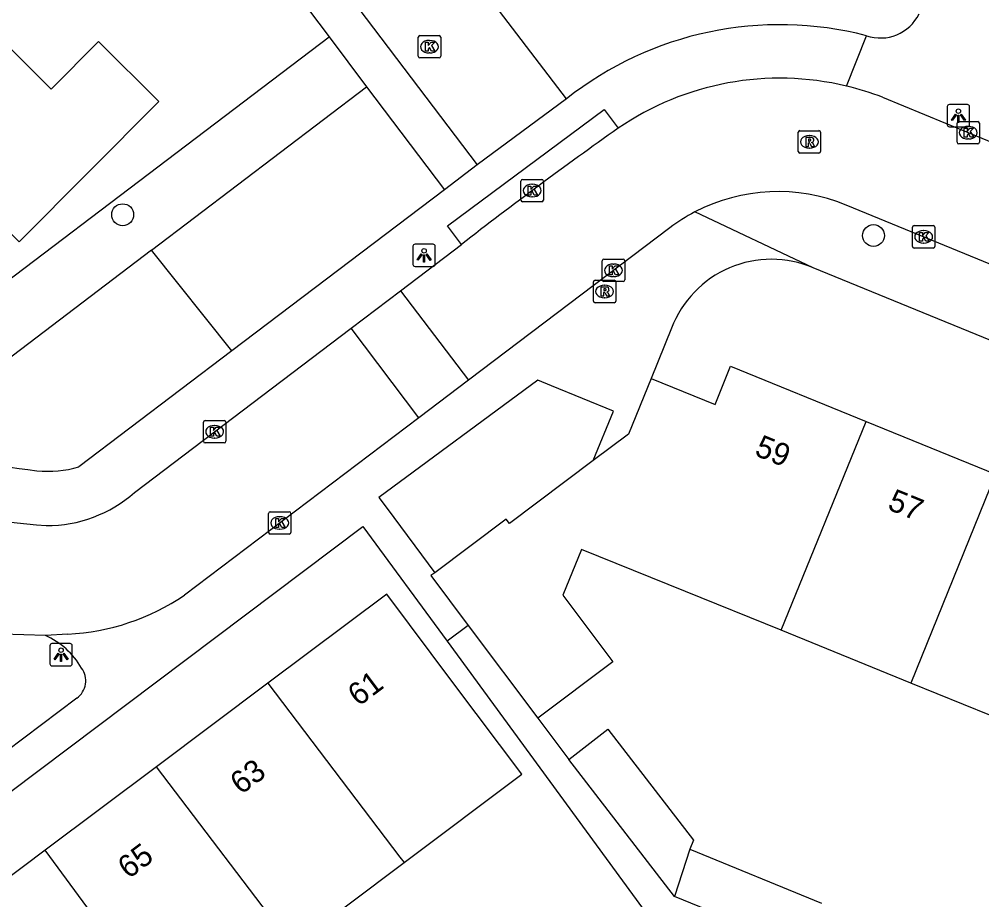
# Model space of a CAD drawing. Extents: x 157767 to 159171, y 387842 to 389425.
# Drawn here: x 158630.18 to 158673.16, y 388619.08 to 388658.4 of the extents above; entities that cross this region are included whole.
import ezdxf

# ---------------------------------------------------------------- set-up
doc = ezdxf.new("R2010")
doc.units = 0
for name, color, linetype in [('IMGEO_Boom', 7, 'Continuous'), ('IMGEO_Groenvoorziening', 7, 'Continuous'), ('IMGEO_Kolk', 7, 'Continuous'), ('IMGEO_Lichtpunt', 7, 'Continuous'), ('IMGEO_Pand', 7, 'Continuous'), ('IMGEO_Pand_nummerreeks', 7, 'Continuous'), ('IMGEO_Rijbaan_lokaal_open', 7, 'Continuous'), ('IMGEO_Rioolput', 7, 'Continuous'), ('IMGEO_Voetpad_open', 7, 'Continuous')]:
    doc.layers.add(name, color=color, linetype=linetype)

msp = doc.modelspace()

# ---------------------------------------------------------------- linework, layer by layer
at = {"layer": 'IMGEO_Boom'}
for centre in [(158634.797, 388649.672), (158668.324, 388648.741)]:
    msp.add_circle(centre, 0.489, dxfattribs=at)
at = {"layer": 'IMGEO_Groenvoorziening'}
for points in [[(158621.48, 388640.53), (158644.014, 388657.617)], [(158636.092, 388648.095), (158645.692, 388655.389)], [(158636.092, 388648.095), (158624.744, 388639.475)], [(158639.674, 388643.589), (158636.092, 388648.095)]]:
    msp.add_lwpolyline(points, dxfattribs=at)
at = {"layer": 'IMGEO_Kolk'}
for p, q in [((158647.997, 388656.75), (158647.997, 388657.602)), ((158648.072, 388657.676), (158648.924, 388657.676)), ((158648.485, 388657.456), (158648.51, 388657.456)), ((158648.998, 388657.602), (158648.998, 388656.75)), ((158648.508, 388656.896), (158648.483, 388656.896)), ((158648.924, 388656.676), (158648.072, 388656.676)), ((158672.055, 388652.909), (158672.055, 388653.761)), ((158672.13, 388653.835), (158672.982, 388653.835)), ((158672.543, 388653.615), (158672.568, 388653.615)), ((158673.056, 388653.761), (158673.056, 388652.909)), ((158672.566, 388653.055), (158672.541, 388653.055)), ((158672.982, 388652.835), (158672.13, 388652.835)), ((158652.582, 388650.324), (158652.582, 388651.176)), ((158652.657, 388651.25), (158653.509, 388651.25)), ((158653.07, 388651.03), (158653.095, 388651.03)), ((158653.583, 388651.176), (158653.583, 388650.324)), ((158653.093, 388650.47), (158653.068, 388650.47)), ((158653.509, 388650.25), (158652.657, 388650.25)), ((158670.138, 388649.185), (158670.99, 388649.185)), ((158670.063, 388648.259), (158670.063, 388649.111)), ((158670.551, 388648.965), (158670.576, 388648.965)), ((158671.064, 388649.111), (158671.064, 388648.259)), ((158670.574, 388648.405), (158670.549, 388648.405)), ((158670.99, 388648.185), (158670.138, 388648.185)), ((158656.213, 388646.763), (158656.213, 388647.615)), ((158656.288, 388647.689), (158657.14, 388647.689)), ((158656.701, 388647.469), (158656.726, 388647.469)), ((158657.214, 388647.615), (158657.214, 388646.763)), ((158657.14, 388646.689), (158656.288, 388646.689)), ((158656.724, 388646.909), (158656.699, 388646.909)), ((158638.404, 388639.554), (158638.404, 388640.406)), ((158638.479, 388640.48), (158639.331, 388640.48)), ((158638.892, 388640.26), (158638.917, 388640.26)), ((158639.405, 388640.406), (158639.405, 388639.554)), ((158639.331, 388639.48), (158638.479, 388639.48)), ((158638.915, 388639.7), (158638.89, 388639.7)), ((158641.309, 388635.481), (158641.309, 388636.333)), ((158641.384, 388636.407), (158642.236, 388636.407)), ((158642.31, 388636.333), (158642.31, 388635.481)), ((158641.797, 388636.187), (158641.822, 388636.187)), ((158642.236, 388635.407), (158641.384, 388635.407)), ((158641.82, 388635.627), (158641.795, 388635.627))]:
    msp.add_line(p, q, dxfattribs=at)
for points in [[(158647.997, 388656.75), (158647.997, 388657.602)], [(158648.072, 388657.676), (158648.924, 388657.676)], [(158648.318, 388657.376), (158648.441, 388657.376), (158648.441, 388657.225), (158648.571, 388657.376), (158648.735, 388657.376), (158648.589, 388657.225), (158648.742, 388656.976), (158648.59, 388656.976), (158648.505, 388657.14), (158648.441, 388657.073), (158648.441, 388656.976), (158648.318, 388656.976), (158648.318, 388657.376)], [(158648.998, 388657.602), (158648.998, 388656.75)], [(158648.924, 388656.676), (158648.072, 388656.676)], [(158672.055, 388652.909), (158672.055, 388653.761)], [(158672.13, 388653.835), (158672.982, 388653.835)], [(158672.376, 388653.535), (158672.499, 388653.535), (158672.499, 388653.384), (158672.629, 388653.535), (158672.793, 388653.535), (158672.647, 388653.384), (158672.8, 388653.135), (158672.648, 388653.135), (158672.563, 388653.299), (158672.499, 388653.232), (158672.499, 388653.135), (158672.376, 388653.135), (158672.376, 388653.535)], [(158673.056, 388653.761), (158673.056, 388652.909)], [(158672.982, 388652.835), (158672.13, 388652.835)], [(158652.582, 388650.324), (158652.582, 388651.176)], [(158652.657, 388651.25), (158653.509, 388651.25)], [(158652.903, 388650.95), (158653.026, 388650.95), (158653.026, 388650.799), (158653.156, 388650.95), (158653.32, 388650.95), (158653.174, 388650.799), (158653.327, 388650.55), (158653.175, 388650.55), (158653.09, 388650.714), (158653.026, 388650.647), (158653.026, 388650.55), (158652.903, 388650.55), (158652.903, 388650.95)], [(158653.583, 388651.176), (158653.583, 388650.324)], [(158653.509, 388650.25), (158652.657, 388650.25)], [(158670.138, 388649.185), (158670.99, 388649.185)], [(158670.063, 388648.259), (158670.063, 388649.111)], [(158670.384, 388648.885), (158670.507, 388648.885), (158670.507, 388648.734), (158670.637, 388648.885), (158670.801, 388648.885), (158670.655, 388648.734), (158670.808, 388648.485), (158670.656, 388648.485), (158670.571, 388648.649), (158670.507, 388648.582), (158670.507, 388648.485), (158670.384, 388648.485), (158670.384, 388648.885)], [(158671.064, 388649.111), (158671.064, 388648.259)], [(158670.99, 388648.185), (158670.138, 388648.185)], [(158656.213, 388646.763), (158656.213, 388647.615)], [(158656.288, 388647.689), (158657.14, 388647.689)], [(158657.214, 388647.615), (158657.214, 388646.763)], [(158656.534, 388647.389), (158656.657, 388647.389), (158656.657, 388647.238), (158656.787, 388647.389), (158656.951, 388647.389), (158656.805, 388647.238), (158656.958, 388646.989), (158656.806, 388646.989), (158656.721, 388647.153), (158656.657, 388647.086), (158656.657, 388646.989), (158656.534, 388646.989), (158656.534, 388647.389)], [(158657.14, 388646.689), (158656.288, 388646.689)], [(158638.404, 388639.554), (158638.404, 388640.406)], [(158638.479, 388640.48), (158639.331, 388640.48)], [(158638.725, 388640.18), (158638.848, 388640.18), (158638.848, 388640.029), (158638.978, 388640.18), (158639.142, 388640.18), (158638.996, 388640.029), (158639.149, 388639.78), (158638.997, 388639.78), (158638.912, 388639.944), (158638.848, 388639.877), (158638.848, 388639.78), (158638.725, 388639.78), (158638.725, 388640.18)], [(158639.405, 388640.406), (158639.405, 388639.554)], [(158639.331, 388639.48), (158638.479, 388639.48)], [(158641.309, 388635.481), (158641.309, 388636.333)], [(158641.384, 388636.407), (158642.236, 388636.407)], [(158642.31, 388636.333), (158642.31, 388635.481)], [(158641.63, 388636.107), (158641.753, 388636.107), (158641.753, 388635.956), (158641.883, 388636.107), (158642.047, 388636.107), (158641.901, 388635.956), (158642.054, 388635.707), (158641.902, 388635.707), (158641.817, 388635.871), (158641.753, 388635.804), (158641.753, 388635.707), (158641.63, 388635.707), (158641.63, 388636.107)], [(158642.236, 388635.407), (158641.384, 388635.407)]]:
    msp.add_lwpolyline(points, dxfattribs=at)
for centre, start, end in [((158648.074, 388657.6), 91.552, 178.448), ((158648.074, 388657.6), 91.552, 178.448), ((158648.922, 388657.6), 1.552, 88.448), ((158648.922, 388657.6), 1.552, 88.448), ((158648.074, 388656.752), 181.552, 268.448), ((158648.074, 388656.752), 181.552, 268.448), ((158648.922, 388656.752), 271.552, 358.448), ((158648.922, 388656.752), 271.552, 358.448), ((158672.132, 388653.759), 91.552, 178.448), ((158672.132, 388653.759), 91.552, 178.448), ((158672.98, 388653.759), 1.552, 88.448), ((158672.98, 388653.759), 1.552, 88.448), ((158672.132, 388652.911), 181.552, 268.448), ((158672.132, 388652.911), 181.552, 268.448), ((158672.98, 388652.911), 271.552, 358.448), ((158672.98, 388652.911), 271.552, 358.448), ((158652.659, 388651.174), 91.552, 178.448), ((158652.659, 388651.174), 91.552, 178.448), ((158653.507, 388651.174), 1.552, 88.448), ((158653.507, 388651.174), 1.552, 88.448), ((158652.659, 388650.326), 181.552, 268.448), ((158652.659, 388650.326), 181.552, 268.448), ((158653.507, 388650.326), 271.552, 358.448), ((158653.507, 388650.326), 271.552, 358.448), ((158670.14, 388649.109), 91.552, 178.448), ((158670.14, 388649.109), 91.552, 178.448), ((158670.988, 388649.109), 1.552, 88.448), ((158670.988, 388649.109), 1.552, 88.448), ((158670.14, 388648.261), 181.552, 268.448), ((158670.14, 388648.261), 181.552, 268.448), ((158670.988, 388648.261), 271.552, 358.448), ((158670.988, 388648.261), 271.552, 358.448), ((158656.29, 388647.613), 91.552, 178.448), ((158656.29, 388647.613), 91.552, 178.448), ((158657.138, 388647.613), 1.552, 88.448), ((158657.138, 388647.613), 1.552, 88.448), ((158656.29, 388646.765), 181.552, 268.448), ((158656.29, 388646.765), 181.552, 268.448), ((158657.138, 388646.765), 271.552, 358.448), ((158657.138, 388646.765), 271.552, 358.448), ((158638.481, 388640.404), 91.552, 178.448), ((158638.481, 388640.404), 91.552, 178.448), ((158639.329, 388640.404), 1.552, 88.448), ((158639.329, 388640.404), 1.552, 88.448), ((158638.481, 388639.556), 181.552, 268.448), ((158638.481, 388639.556), 181.552, 268.448), ((158639.329, 388639.556), 271.552, 358.448), ((158639.329, 388639.556), 271.552, 358.448), ((158641.386, 388636.331), 91.552, 178.448), ((158641.386, 388636.331), 91.552, 178.448), ((158642.234, 388636.331), 1.552, 88.448), ((158642.234, 388636.331), 1.552, 88.448), ((158641.386, 388635.483), 181.552, 268.448), ((158641.386, 388635.483), 181.552, 268.448), ((158642.234, 388635.483), 271.552, 358.448), ((158642.234, 388635.483), 271.552, 358.448)]:
    msp.add_arc(centre, 0.0765, start, end, dxfattribs=at)
for centre, major_axis, ratio, start_param, end_param in [((158648.484, 388657.176), (-0.387, 0.002), 0.722429, 4.712389, 7.853982), ((158648.509, 388657.176), (-0.39, 0.002), 0.717154, 1.570796, 4.712389), ((158672.542, 388653.335), (-0.387, 0.002), 0.722429, 4.712389, 7.853982), ((158672.567, 388653.335), (-0.39, 0.002), 0.717154, 1.570796, 4.712389), ((158653.069, 388650.75), (-0.387, 0.002), 0.722429, 4.712389, 7.853982), ((158653.094, 388650.75), (-0.39, 0.002), 0.717154, 1.570796, 4.712389), ((158670.55, 388648.685), (-0.387, 0.002), 0.722429, 4.712389, 7.853982), ((158670.575, 388648.685), (-0.39, 0.002), 0.717154, 1.570796, 4.712389), ((158656.7, 388647.189), (-0.387, 0.002), 0.722429, 4.712389, 7.853982), ((158656.725, 388647.189), (-0.39, 0.002), 0.717154, 1.570796, 4.712389), ((158638.891, 388639.98), (-0.387, 0.002), 0.722429, 4.712389, 7.853982), ((158638.916, 388639.98), (-0.39, 0.002), 0.717154, 1.570796, 4.712389), ((158641.796, 388635.907), (-0.387, 0.002), 0.722429, 4.712389, 7.853982), ((158641.821, 388635.907), (-0.39, 0.002), 0.717154, 1.570796, 4.712389)]:
    msp.add_ellipse(centre, major_axis=major_axis, ratio=ratio, start_param=start_param, end_param=end_param, dxfattribs=at)
at = {"layer": 'IMGEO_Lichtpunt'}
for p, q in [((158671.616, 388654.5), (158671.616, 388653.693)), ((158671.616, 388654.5), (158671.616, 388653.693)), ((158672.518, 388654.595), (158671.71, 388654.595)), ((158672.518, 388654.595), (158671.71, 388654.595)), ((158672.612, 388653.693), (158672.612, 388654.5)), ((158672.612, 388653.693), (158672.612, 388654.5)), ((158671.71, 388653.599), (158672.518, 388653.599)), ((158671.71, 388653.599), (158672.518, 388653.599)), ((158648.66, 388648.357), (158647.852, 388648.357)), ((158648.66, 388648.357), (158647.852, 388648.357)), ((158647.758, 388648.262), (158647.758, 388647.455)), ((158647.758, 388648.262), (158647.758, 388647.455)), ((158648.754, 388647.455), (158648.754, 388648.262)), ((158648.754, 388647.455), (158648.754, 388648.262)), ((158647.852, 388647.361), (158648.66, 388647.361)), ((158647.852, 388647.361), (158648.66, 388647.361)), ((158631.548, 388630.425), (158631.548, 388629.618)), ((158631.548, 388630.425), (158631.548, 388629.618)), ((158632.45, 388630.52), (158631.642, 388630.52)), ((158632.45, 388630.52), (158631.642, 388630.52)), ((158632.544, 388629.618), (158632.544, 388630.425)), ((158632.544, 388629.618), (158632.544, 388630.425)), ((158631.642, 388629.524), (158632.45, 388629.524)), ((158631.642, 388629.524), (158632.45, 388629.524))]:
    msp.add_line(p, q, dxfattribs=at)
for points in [[(158671.99, 388654.164), (158672.029, 388654.136), (158671.841, 388653.874), (158671.803, 388653.901), (158671.99, 388654.164)], [(158672.092, 388654.116), (158672.139, 388654.116), (158672.139, 388653.794), (158672.092, 388653.794), (158672.092, 388654.116)], [(158672.202, 388654.136), (158672.24, 388654.163), (158672.427, 388653.901), (158672.388, 388653.873), (158672.202, 388654.136)], [(158648.132, 388647.926), (158648.171, 388647.898), (158647.983, 388647.636), (158647.945, 388647.663), (158648.132, 388647.926)], [(158648.234, 388647.878), (158648.281, 388647.878), (158648.281, 388647.556), (158648.234, 388647.556), (158648.234, 388647.878)], [(158648.344, 388647.898), (158648.382, 388647.925), (158648.569, 388647.663), (158648.53, 388647.635), (158648.344, 388647.898)], [(158631.922, 388630.089), (158631.961, 388630.061), (158631.773, 388629.799), (158631.735, 388629.826), (158631.922, 388630.089)], [(158632.024, 388630.041), (158632.071, 388630.041), (158632.071, 388629.719), (158632.024, 388629.719), (158632.024, 388630.041)], [(158632.134, 388630.061), (158632.172, 388630.088), (158632.359, 388629.826), (158632.32, 388629.798), (158632.134, 388630.061)]]:
    msp.add_lwpolyline(points, dxfattribs=at)
for centre in [(158672.115, 388654.298), (158648.257, 388648.06), (158632.047, 388630.223)]:
    msp.add_circle(centre, 0.0994, dxfattribs=at)
for centre, start, end in [((158671.71, 388654.5), 90, 180), ((158671.71, 388654.5), 90, 180), ((158672.518, 388654.5), 0, 90), ((158672.518, 388654.5), 0, 90), ((158671.71, 388653.693), 180, 270), ((158671.71, 388653.693), 180, 270), ((158672.518, 388653.693), 270, 0), ((158672.518, 388653.693), 270, 360), ((158647.852, 388648.262), 90, 180), ((158647.852, 388648.262), 90, 180), ((158648.66, 388648.262), 0, 90), ((158648.66, 388648.262), 0, 90), ((158647.852, 388647.455), 180, 270), ((158647.852, 388647.455), 180, 270), ((158648.66, 388647.455), 270, 0), ((158648.66, 388647.455), 270, 360), ((158631.642, 388630.425), 90, 180), ((158631.642, 388630.425), 90, 180), ((158632.45, 388630.425), 0, 90), ((158632.45, 388630.425), 0, 90), ((158631.642, 388629.618), 180, 270), ((158631.642, 388629.618), 180, 270), ((158632.45, 388629.618), 270, 0), ((158632.45, 388629.618), 270, 360)]:
    msp.add_arc(centre, 0.0946, start, end, dxfattribs=at)
at = {"layer": 'IMGEO_Pand'}
for points in [[(158627.791, 388659.059), (158631.603, 388655.276), (158633.714, 388657.406), (158636.413, 388654.731), (158630.177, 388648.467), (158627.853, 388650.782), (158625.673, 388648.611), (158623.159, 388651.105), (158621.486, 388652.764)], [(158658.395, 388642.36), (158661.248, 388641.199), (158661.94, 388642.903), (158667.996, 388640.44)], [(158658.395, 388642.36), (158657.38, 388639.865), (158655.813, 388638.69)], [(158664.195, 388631.111), (158667.996, 388640.44)], [(158667.996, 388640.44), (158673.775, 388638.089)], [(158655.813, 388638.69), (158652.064, 388635.879), (158651.92, 388636.071), (158648.732, 388633.681)], [(158673.775, 388638.089), (158669.991, 388628.757)], [(158664.195, 388631.111), (158659.923, 388632.846), (158655.29, 388634.727), (158654.459, 388632.684), (158656.689, 388629.71), (158653.332, 388627.194)], [(158648.732, 388633.681), (158648.563, 388633.554), (158650.231, 388631.33)], [(158647.367, 388620.735), (158652.626, 388624.68), (158649.589, 388628.728), (158646.589, 388632.728), (158641.281, 388628.746)], [(158650.231, 388631.33), (158653.332, 388627.194)], [(158669.991, 388628.757), (158664.195, 388631.111)], [(158641.281, 388628.746), (158636.304, 388625.013)], [(158641.281, 388628.746), (158647.181, 388620.984), (158647.367, 388620.735)], [(158675.872, 388626.369), (158669.991, 388628.757)], [(158654.717, 388625.347), (158656.457, 388626.692), (158660.284, 388621.739), (158660.121, 388621.341)], [(158659.445, 388619.229), (158654.717, 388625.347)], [(158636.304, 388625.013), (158631.339, 388621.289)], [(158642.401, 388617.011), (158636.304, 388625.013)], [(158631.339, 388621.289), (158626.25, 388617.471)], [(158637.305, 388613.188), (158637.134, 388613.415), (158631.339, 388621.289)], [(158660.121, 388621.341), (158659.445, 388619.229)], [(158660.121, 388621.341), (158666.004, 388618.927)], [(158642.401, 388617.011), (158647.367, 388620.735)], [(158665.174, 388616.879), (158659.445, 388619.229)]]:
    msp.add_lwpolyline(points, dxfattribs=at)
at = {"layer": 'IMGEO_Rijbaan_lokaal_open'}
for points in [[(158654.62, 388654.855), (158649.605, 388661.429), (158657.368, 388669.278), (158662.757, 388674.727)], [(158653.732, 388672.671), (158643.054, 388661.905), (158650.632, 388651.904)], [(158654.62, 388654.855), (158650.632, 388651.904)], [(158668.732, 388654.915), (158694.036, 388644.465)], [(158674.148, 388647.214), (158667.102, 388650.106)], [(158659.223, 388649.087), (158650.234, 388642.282)], [(158647.21, 388646.28), (158649.92, 388648.335)], [(158644.995, 388644.601), (158647.21, 388646.28)], [(158647.21, 388646.28), (158650.234, 388642.282)], [(158635.323, 388637.266), (158644.995, 388644.601)], [(158648.019, 388640.605), (158644.995, 388644.601)], [(158650.234, 388642.282), (158648.019, 388640.605)], [(158648.019, 388640.605), (158637.557, 388632.685)], [(158631.346, 388630.878), (158629.416, 388630.937)], [(158632.35, 388630.94), (158631.346, 388630.878)]]:
    msp.add_lwpolyline(points, dxfattribs=at)
for centre, radius, start, end in [((158664.139, 388643.002), 12.767, 76.5108, 124.4113), ((158664.18, 388643.118), 12.645, 68.8984, 76.5673), ((158755.017, 388514.095), 170.487, 125.12542, 128.05739), ((158664.057, 388642.682), 8.024, 67.6971, 117.5565), ((158663.996, 388642.776), 7.912, 117.4779, 127.1003), ((158631.441, 388641.636), 5.845, 269.4506, 311.6168), ((158633.612, 388666.855), 31.143, 253.1776, 265.8993), ((158631.854, 388641.06), 10.132, 272.8033, 304.2514)]:
    msp.add_arc(centre, radius, start, end, dxfattribs=at)
at = {"layer": 'IMGEO_Rioolput'}
for p, q in [((158664.96, 388652.5), (158664.96, 388653.352)), ((158665.035, 388653.426), (158665.887, 388653.426)), ((158665.448, 388653.206), (158665.473, 388653.206)), ((158665.961, 388653.352), (158665.961, 388652.5)), ((158665.471, 388652.646), (158665.446, 388652.646)), ((158665.887, 388652.426), (158665.035, 388652.426)), ((158655.817, 388645.818), (158655.817, 388646.67)), ((158655.892, 388646.744), (158656.744, 388646.744)), ((158656.818, 388646.67), (158656.818, 388645.818)), ((158656.305, 388646.524), (158656.33, 388646.524)), ((158656.744, 388645.744), (158655.892, 388645.744)), ((158656.328, 388645.964), (158656.303, 388645.964))]:
    msp.add_line(p, q, dxfattribs=at)
for points in [[(158664.96, 388652.5), (158664.96, 388653.352)], [(158665.035, 388653.426), (158665.887, 388653.426)], [(158665.549, 388653.124), (158665.297, 388653.126), (158665.297, 388652.726)], [(158665.475, 388653.045), (158665.421, 388653.045), (158665.421, 388652.964)], [(158665.961, 388653.352), (158665.961, 388652.5)], [(158665.297, 388652.726), (158665.421, 388652.726), (158665.421, 388652.888), (158665.432, 388652.888)], [(158665.421, 388652.964), (158665.473, 388652.964)], [(158665.479, 388652.859), (158665.55, 388652.726), (158665.69, 388652.726), (158665.625, 388652.852)], [(158665.887, 388652.426), (158665.035, 388652.426)], [(158655.817, 388645.818), (158655.817, 388646.67)], [(158655.892, 388646.744), (158656.744, 388646.744)], [(158656.818, 388646.67), (158656.818, 388645.818)], [(158656.406, 388646.442), (158656.154, 388646.444), (158656.154, 388646.044)], [(158656.154, 388646.044), (158656.278, 388646.044), (158656.278, 388646.206), (158656.289, 388646.206)], [(158656.332, 388646.363), (158656.278, 388646.363), (158656.278, 388646.282)], [(158656.278, 388646.282), (158656.33, 388646.282)], [(158656.336, 388646.177), (158656.407, 388646.044), (158656.547, 388646.044), (158656.482, 388646.17)], [(158656.744, 388645.744), (158655.892, 388645.744)]]:
    msp.add_lwpolyline(points, dxfattribs=at)
for centre, radius, start, end in [((158665.037, 388653.35), 0.0765, 91.552, 178.448), ((158665.037, 388653.35), 0.0765, 91.552, 178.448), ((158665.481, 388652.949), 0.0964, 77.0061, 93.1865), ((158665.495, 388653.006), 0.0378, 276.6634, 79.6772), ((158665.548, 388653.014), 0.109, 350.3612, 89.416), ((158665.885, 388653.35), 0.0765, 1.552, 88.448), ((158665.885, 388653.35), 0.0765, 1.552, 88.448), ((158665.431, 388652.835), 0.0533, 26.0293, 88.6989), ((158665.457, 388653.153), 0.19, 274.7715, 282.9687), ((158665.546, 388653.014), 0.112, 277.5842, 350.9817), ((158665.53, 388652.799), 0.108, 29.5134, 73.7905), ((158665.037, 388652.502), 0.0765, 181.552, 268.448), ((158665.037, 388652.502), 0.0765, 181.552, 268.448), ((158665.885, 388652.502), 0.0765, 271.552, 358.448), ((158665.885, 388652.502), 0.0765, 271.552, 358.448), ((158655.894, 388646.668), 0.0765, 91.552, 178.448), ((158655.894, 388646.668), 0.0765, 91.552, 178.448), ((158656.742, 388646.668), 0.0765, 1.552, 88.448), ((158656.742, 388646.668), 0.0765, 1.552, 88.448), ((158656.288, 388646.153), 0.0533, 26.0293, 88.6989), ((158656.314, 388646.471), 0.19, 274.7715, 282.9687), ((158656.338, 388646.267), 0.0964, 77.0061, 93.1865), ((158656.352, 388646.324), 0.0378, 276.6634, 79.6772), ((158656.405, 388646.332), 0.109, 350.3612, 89.416), ((158656.403, 388646.332), 0.112, 277.5842, 350.9817), ((158656.387, 388646.117), 0.108, 29.5134, 73.7905), ((158655.894, 388645.82), 0.0765, 181.552, 268.448), ((158655.894, 388645.82), 0.0765, 181.552, 268.448), ((158656.742, 388645.82), 0.0765, 271.552, 358.448), ((158656.742, 388645.82), 0.0765, 271.552, 358.448)]:
    msp.add_arc(centre, radius, start, end, dxfattribs=at)
for centre, major_axis, ratio, start_param, end_param in [((158665.447, 388652.926), (-0.387, 0.002), 0.722429, 4.712389, 7.853982), ((158665.472, 388652.926), (-0.39, 0.002), 0.717154, 1.570796, 4.712389), ((158656.304, 388646.244), (-0.387, 0.002), 0.722429, 4.712389, 7.853982), ((158656.329, 388646.244), (-0.39, 0.002), 0.717154, 1.570796, 4.712389)]:
    msp.add_ellipse(centre, major_axis=major_axis, ratio=ratio, start_param=start_param, end_param=end_param, dxfattribs=at)
at = {"layer": 'IMGEO_Voetpad_open'}
for points in [[(158652.705, 388674.246), (158640.655, 388662.076), (158644.014, 388657.617)], [(158644.014, 388657.617), (158645.692, 388655.389)], [(158667.117, 388655.417), (158668.004, 388657.668)], [(158645.692, 388655.389), (158649.162, 388650.783)], [(158649.92, 388648.335), (158649.3, 388649.17), (158656.304, 388654.37), (158656.924, 388653.535)], [(158650.632, 388651.904), (158649.162, 388650.783)], [(158649.162, 388650.783), (158639.674, 388643.589)], [(158665.636, 388647.298), (158660.345, 388649.796)], [(158715.251, 388626.988), (158707.804, 388630.058), (158702.2, 388632.337), (158665.636, 388647.298)], [(158659.307, 388644.6), (158658.395, 388642.36)], [(158639.674, 388643.589), (158632.844, 388638.409)], [(158655.813, 388638.69), (158656.719, 388640.901), (158653.951, 388642.029), (158653.33, 388642.282), (158646.242, 388637.048), (158646.61, 388636.55), (158648.732, 388633.681)], [(158623.757, 388619.36), (158629.742, 388623.864), (158645.526, 388635.741), (158649.287, 388630.622)], [(158650.231, 388631.33), (158649.287, 388630.622)], [(158649.287, 388630.622), (158658.012, 388618.705), (158658.709, 388617.895)], [(158632.753, 388628.085), (158629.592, 388625.693)], [(158653.332, 388627.194), (158654.717, 388625.347)]]:
    msp.add_lwpolyline(points, dxfattribs=at)
for centre, radius, start, end in [((158668.628, 388659.488), 1.924, 251.0835, 334.0144), ((158664.146, 388642.78), 15.38, 75.4706, 128.2683), ((158663.761, 388642.924), 4.759, 66.7923, 159.3839), ((158635.457, 388677.169), 39.187, 254.1347, 263.4121), ((158631.472, 388643.148), 4.934, 264.0529, 286.1439), ((158629.948, 388627.693), 3.478, 29.8827, 66.3075), ((158632.207, 388628.858), 0.946, 305.2214, 36.8948)]:
    msp.add_arc(centre, radius, start, end, dxfattribs=at)

# ---------------------------------------------------------------- texts
at = {"layer": 'IMGEO_Pand_nummerreeks'}
for s, rotation, p in [('59', 337.8666, (158662.967, 388638.945)), ('57', 337.8666, (158668.901, 388636.531)), ('61', 36.8746, (158645.332, 388627.685)), ('63', 36.8746, (158640.08, 388623.745)), ('65', 36.8746, (158635.062, 388619.981))]:
    msp.add_text(s, height=1, rotation=rotation, dxfattribs=at).set_placement(p)

doc.saveas('drawing.dxf')
